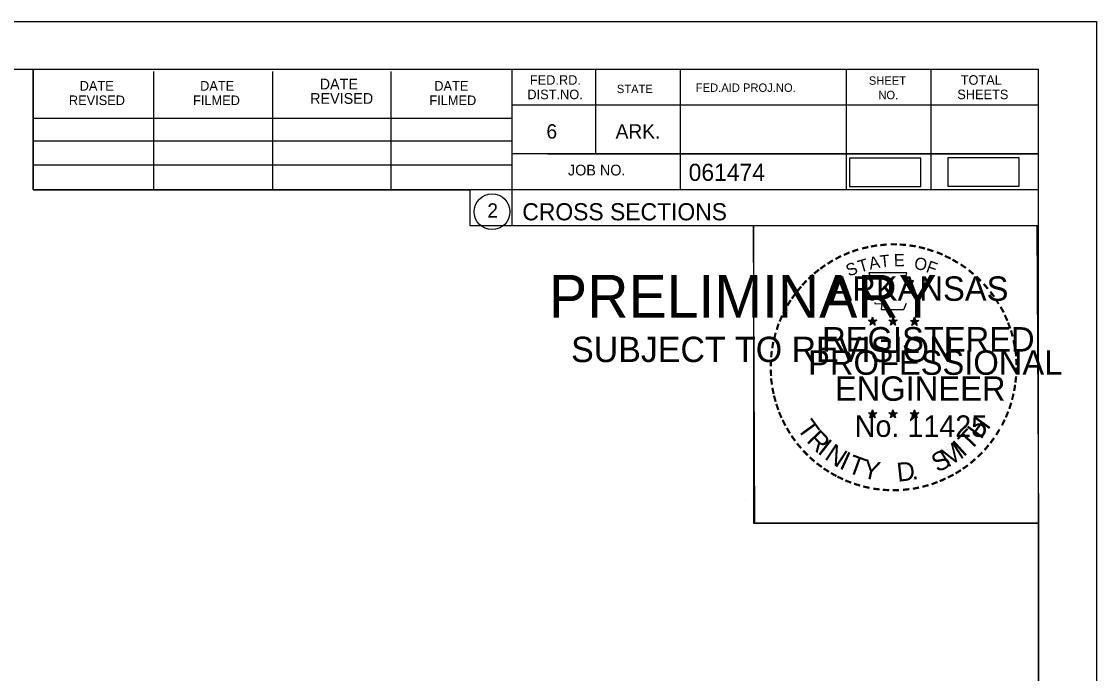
# Model space of a CAD drawing. Extents: x 1359801 to 1362404, y 372415 to 374228.
# Drawn here: x 1360662.5 to 1360750.5, y 373107.9 to 373161.3 of the extents above; entities that cross this region are included whole.
import ezdxf

# ---------------------------------------------------------------- set-up
doc = ezdxf.new("R2010")
doc.units = 0
for name, color, linetype in [('S_PRIMARY_CTL_ANNOT', 7, 'Continuous'), ('S_SHOULDER', 7, 'Continuous'), ('S_TELEPHONE_UTILITIES', 7, 'Continuous'), ('S_UNDERGROUND_CABLE', 7, 'Continuous'), ('S_UTL_PT_SYM', 7, 'Continuous')]:
    doc.layers.add(name, color=color, linetype=linetype)

msp = doc.modelspace()

# ---------------------------------------------------------------- linework, layer by layer
at = {"layer": 'S_SHOULDER'}
for p, q in [((1360417.129, 373161.276), (1360750.463, 373161.276)), ((1360721.745, 373122.126), (1360721.745, 373122.126))]:
    msp.add_line(p, q, dxfattribs=at)
for points in [[(1360417.123, 373161.276), (1360750.463, 373161.276), (1360750.463, 372947.939), (1360417.123, 372947.939)], [(1360663.45, 373157.382), (1360663.45, 373147.502), (1360699.182, 373147.502), (1360699.182, 373144.582), (1360722.382, 373144.582), (1360722.382, 373120.249), (1360745.71, 373120.249), (1360745.71, 372951.922), (1360429.53, 372951.922), (1360429.53, 373157.382)], [(1360722.382, 373144.582), (1360745.59, 373144.582), (1360745.71, 373120.249), (1360722.502, 373120.249)]]:
    msp.add_lwpolyline(points, close=True, dxfattribs=at)
at = {"layer": 'S_TELEPHONE_UTILITIES'}
for p, q in [((1360731.795, 373136.837), (1360732.144, 373136.726)), ((1360731.795, 373136.837), (1360732.048, 373136.792)), ((1360731.795, 373136.837), (1360732.032, 373136.715)), ((1360731.928, 373136.429), (1360732.144, 373136.726)), ((1360731.928, 373136.429), (1360732.054, 373136.673)), ((1360731.928, 373136.429), (1360732.142, 373136.646)), ((1360732.144, 373137.091), (1360732.103, 373136.839)), ((1360732.357, 373136.429), (1360732.142, 373136.643)), ((1360732.144, 373136.726), (1360732.144, 373137.091)), ((1360732.144, 373137.091), (1360732.193, 373136.841)), ((1360732.491, 373136.837), (1360732.144, 373136.726)), ((1360732.357, 373136.429), (1360732.144, 373136.726)), ((1360732.491, 373136.837), (1360732.205, 373136.788)), ((1360732.357, 373136.429), (1360732.22, 373136.72)), ((1360732.491, 373136.837), (1360732.287, 373136.735)), ((1360733.465, 373136.837), (1360733.814, 373136.726)), ((1360733.465, 373136.837), (1360733.718, 373136.792)), ((1360733.465, 373136.837), (1360733.702, 373136.715)), ((1360733.598, 373136.429), (1360733.814, 373136.726)), ((1360733.598, 373136.429), (1360733.724, 373136.673)), ((1360733.598, 373136.429), (1360733.812, 373136.646)), ((1360733.814, 373137.091), (1360733.773, 373136.839)), ((1360734.027, 373136.429), (1360733.812, 373136.643)), ((1360733.814, 373136.726), (1360733.814, 373137.091)), ((1360733.814, 373137.091), (1360733.863, 373136.841)), ((1360734.161, 373136.837), (1360733.814, 373136.726)), ((1360734.027, 373136.429), (1360733.814, 373136.726)), ((1360734.161, 373136.837), (1360733.875, 373136.788)), ((1360734.027, 373136.429), (1360733.89, 373136.72)), ((1360734.161, 373136.837), (1360733.957, 373136.735)), ((1360735.229, 373136.825), (1360735.578, 373136.714)), ((1360735.229, 373136.825), (1360735.482, 373136.78)), ((1360735.229, 373136.825), (1360735.466, 373136.703)), ((1360735.362, 373136.417), (1360735.578, 373136.714)), ((1360735.362, 373136.417), (1360735.488, 373136.661)), ((1360735.362, 373136.417), (1360735.576, 373136.634)), ((1360735.578, 373137.079), (1360735.537, 373136.827)), ((1360735.791, 373136.417), (1360735.576, 373136.631)), ((1360735.578, 373136.714), (1360735.578, 373137.079)), ((1360735.578, 373137.079), (1360735.627, 373136.829)), ((1360735.925, 373136.825), (1360735.578, 373136.714)), ((1360735.791, 373136.417), (1360735.578, 373136.714)), ((1360735.925, 373136.825), (1360735.639, 373136.776)), ((1360735.791, 373136.417), (1360735.654, 373136.708)), ((1360735.925, 373136.825), (1360735.721, 373136.723)), ((1360731.791, 373129.264), (1360732.14, 373129.153)), ((1360731.791, 373129.264), (1360732.044, 373129.219)), ((1360731.791, 373129.264), (1360732.028, 373129.142)), ((1360732.14, 373129.518), (1360732.099, 373129.266)), ((1360732.14, 373129.153), (1360732.14, 373129.518)), ((1360732.14, 373129.518), (1360732.189, 373129.268)), ((1360732.487, 373129.264), (1360732.14, 373129.153)), ((1360732.487, 373129.264), (1360732.201, 373129.215)), ((1360732.487, 373129.264), (1360732.283, 373129.162)), ((1360733.46, 373129.264), (1360733.809, 373129.153)), ((1360733.46, 373129.264), (1360733.713, 373129.219)), ((1360733.46, 373129.264), (1360733.697, 373129.142)), ((1360733.809, 373129.518), (1360733.768, 373129.266)), ((1360733.809, 373129.153), (1360733.809, 373129.518)), ((1360733.809, 373129.518), (1360733.858, 373129.268)), ((1360734.156, 373129.264), (1360733.809, 373129.153)), ((1360734.156, 373129.264), (1360733.87, 373129.215)), ((1360734.156, 373129.264), (1360733.952, 373129.162)), ((1360735.576, 373129.508), (1360735.535, 373129.256)), ((1360735.576, 373129.143), (1360735.576, 373129.508)), ((1360735.576, 373129.508), (1360735.625, 373129.258)), ((1360731.924, 373128.856), (1360732.14, 373129.153)), ((1360731.924, 373128.856), (1360732.05, 373129.1)), ((1360731.924, 373128.856), (1360732.138, 373129.073)), ((1360732.353, 373128.856), (1360732.138, 373129.07)), ((1360732.353, 373128.856), (1360732.14, 373129.153)), ((1360732.353, 373128.856), (1360732.216, 373129.147)), ((1360733.593, 373128.856), (1360733.809, 373129.153)), ((1360733.593, 373128.856), (1360733.719, 373129.1)), ((1360733.593, 373128.856), (1360733.807, 373129.073)), ((1360734.022, 373128.856), (1360733.807, 373129.07)), ((1360734.022, 373128.856), (1360733.809, 373129.153)), ((1360734.022, 373128.856), (1360733.885, 373129.147)), ((1360735.227, 373129.254), (1360735.576, 373129.143)), ((1360735.227, 373129.254), (1360735.48, 373129.209)), ((1360735.227, 373129.254), (1360735.464, 373129.132)), ((1360735.36, 373128.846), (1360735.576, 373129.143)), ((1360735.36, 373128.846), (1360735.486, 373129.09)), ((1360735.36, 373128.846), (1360735.574, 373129.063)), ((1360735.789, 373128.846), (1360735.574, 373129.06)), ((1360735.923, 373129.254), (1360735.576, 373129.143)), ((1360735.789, 373128.846), (1360735.576, 373129.143)), ((1360735.923, 373129.254), (1360735.637, 373129.205)), ((1360735.789, 373128.846), (1360735.652, 373129.137)), ((1360735.923, 373129.254), (1360735.719, 373129.152))]:
    msp.add_line(p, q, dxfattribs=at)
for points in [[(1360731.836, 373140.715), (1360732.105, 373139.888)], [(1360735.347, 373139.793), (1360735.489, 373140.077), (1360734.804, 373140.053), (1360734.952, 373140.715), (1360731.836, 373140.715)], [(1360732.328, 373138.292), (1360732.328, 373138.205), (1360732.891, 373138.186), (1360732.837, 373137.713), (1360734.707, 373137.713), (1360734.908, 373138.249)], [(1360732.144, 373137.091), (1360732.357, 373136.429), (1360731.795, 373136.837), (1360732.491, 373136.837), (1360731.928, 373136.429), (1360732.144, 373137.091)], [(1360733.814, 373137.091), (1360734.027, 373136.429), (1360733.465, 373136.837), (1360734.161, 373136.837), (1360733.598, 373136.429), (1360733.814, 373137.091)], [(1360735.578, 373137.079), (1360735.791, 373136.417), (1360735.229, 373136.825), (1360735.925, 373136.825), (1360735.362, 373136.417), (1360735.578, 373137.079)], [(1360732.14, 373129.518), (1360732.353, 373128.856), (1360731.791, 373129.264), (1360732.487, 373129.264), (1360731.924, 373128.856), (1360732.14, 373129.518)], [(1360733.809, 373129.518), (1360734.022, 373128.856), (1360733.46, 373129.264), (1360734.156, 373129.264), (1360733.593, 373128.856), (1360733.809, 373129.518)], [(1360735.576, 373129.508), (1360735.789, 373128.846), (1360735.227, 373129.254), (1360735.923, 373129.254), (1360735.36, 373128.846), (1360735.576, 373129.508)]]:
    msp.add_lwpolyline(points, dxfattribs=at)
for centre, radius in [((1360732.143, 373136.725), 0.172), ((1360732.143, 373136.725), 0.145), ((1360732.143, 373136.725), 0.116), ((1360732.143, 373136.725), 0.0991), ((1360732.143, 373136.725), 0.0747), ((1360732.143, 373136.725), 0.0495), ((1360732.143, 373136.725), 0.0296), ((1360733.813, 373136.725), 0.172), ((1360733.813, 373136.725), 0.145), ((1360733.813, 373136.725), 0.116), ((1360733.813, 373136.725), 0.0991), ((1360733.813, 373136.725), 0.0747), ((1360733.813, 373136.725), 0.0495), ((1360733.813, 373136.725), 0.0296), ((1360735.577, 373136.713), 0.172), ((1360735.577, 373136.713), 0.145), ((1360735.577, 373136.713), 0.116), ((1360735.577, 373136.713), 0.0991), ((1360735.577, 373136.713), 0.0747), ((1360735.577, 373136.713), 0.0495), ((1360735.577, 373136.713), 0.0296), ((1360732.139, 373129.152), 0.172), ((1360732.139, 373129.152), 0.145), ((1360732.139, 373129.152), 0.116), ((1360733.808, 373129.152), 0.172), ((1360733.808, 373129.152), 0.145), ((1360733.808, 373129.152), 0.116), ((1360735.575, 373129.142), 0.172), ((1360735.575, 373129.142), 0.145), ((1360735.575, 373129.142), 0.116), ((1360732.139, 373129.152), 0.0991), ((1360732.139, 373129.152), 0.0747), ((1360732.139, 373129.152), 0.0495), ((1360732.139, 373129.152), 0.0296), ((1360733.808, 373129.152), 0.0991), ((1360733.808, 373129.152), 0.0747), ((1360733.808, 373129.152), 0.0495), ((1360733.808, 373129.152), 0.0296), ((1360735.575, 373129.142), 0.0991), ((1360735.575, 373129.142), 0.0747), ((1360735.575, 373129.142), 0.0495), ((1360735.575, 373129.142), 0.0296)]:
    msp.add_circle(centre, radius, dxfattribs=at)
at = {"layer": 'S_UNDERGROUND_CABLE'}
for points in [[(1360730.252, 373147.786), (1360736.085, 373147.786), (1360736.085, 373150.096), (1360730.252, 373150.096)], [(1360738.289, 373147.806), (1360744.122, 373147.806), (1360744.122, 373150.116), (1360738.289, 373150.116)]]:
    msp.add_lwpolyline(points, close=True, dxfattribs=at)
at = {"layer": 'S_UTL_PT_SYM'}
for p, q in [((1360429.53, 373157.382), (1360745.71, 373157.382)), ((1360663.45, 373147.502), (1360663.45, 373157.382)), ((1360673.31, 373147.502), (1360673.31, 373157.182)), ((1360683.07, 373147.502), (1360683.07, 373157.182)), ((1360692.75, 373147.502), (1360692.75, 373157.182)), ((1360702.61, 373157.382), (1360702.61, 373144.582)), ((1360709.45, 373157.382), (1360709.45, 373150.442)), ((1360716.39, 373157.382), (1360716.39, 373147.502)), ((1360729.97, 373157.382), (1360729.97, 373147.502)), ((1360736.91, 373157.382), (1360736.91, 373147.502)), ((1360745.71, 372951.922), (1360745.71, 373157.382)), ((1360745.71, 373154.442), (1360702.61, 373154.442)), ((1360745.71, 373154.462), (1360745.71, 373154.462)), ((1360663.45, 373153.362), (1360702.61, 373153.362)), ((1360663.45, 373151.502), (1360702.61, 373151.502)), ((1360745.71, 373150.442), (1360702.61, 373150.442)), ((1360705.57, 373150.442), (1360745.71, 373150.442)), ((1360663.45, 373147.502), (1360663.45, 373149.562)), ((1360663.45, 373149.562), (1360702.61, 373149.562)), ((1360745.71, 373147.502), (1360663.45, 373147.502)), ((1360702.61, 373144.582), (1360745.71, 373144.582))]:
    msp.add_line(p, q, dxfattribs=at)
msp.add_circle((1360700.997, 373145.717), 1.467, dxfattribs=at)

# ---------------------------------------------------------------- texts
at = {"layer": 'S_PRIMARY_CTL_ANNOT'}
for s, height, p in [('PRELIMINARY', 3.5, (1360705.661, 373137.045)), ('DWB', 0.01, (1360706.408, 373138.894)), ('SUBJECT TO REVISION', 2.07511, (1360707.47, 373133.416))]:
    msp.add_text(s, height=height, rotation=360, dxfattribs=at).set_placement(p)
at = {"layer": 'S_TELEPHONE_UTILITIES'}
for s, height, rotation, p in [('-', 1.6, 24.30721, (1360729.95, 373141.573)), ('-', 1.6, 19.17608, (1360730.584, 373141.842)), ('-', 1.6, 13.63015, (1360731.334, 373142.083)), ('-', 1.6, 10.21935, (1360732.012, 373142.245)), ('-', 1.6, 5.89682, (1360732.741, 373142.355)), ('-', 1.6, 0.18623, (1360733.513, 373142.427)), ('-', 1.6, 357.74304, (1360734.236, 373142.414)), ('-', 1.6, 352.16172, (1360734.98, 373142.358)), ('-', 1.6, 347.20489, (1360735.699, 373142.244)), ('-', 1.6, 342.3362, (1360736.334, 373142.089)), ('-', 1.6, 337.85509, (1360737.069, 373141.866)), ('-', 1.6, 34.06357, (1360728.72, 373140.886)), ('-', 1.6, 28.79182, (1360729.317, 373141.256)), ('T', 1, 16.4036, (1360731.105, 373140.724)), ('A', 1, 11.21318, (1360731.931, 373140.975)), ('T', 1, 6.02276, (1360732.78, 373141.141)), ('E', 1, 0.83234, (1360733.885, 373141.251)), ('O', 1, 350.4515, (1360735.489, 373141.041)), ('F', 1, 340.07066, (1360736.443, 373140.813)), ('-', 1.6, 334.12109, (1360737.7, 373141.595)), ('-', 1.6, 329.64089, (1360738.279, 373141.312)), ('-', 1.6, 38.95066, (1360727.666, 373140.113)), ('-', 1.6, 36.23174, (1360728.142, 373140.491)), ('S', 1, 21.59401, (1360730.191, 373140.393)), ('-', 1.6, 325.86266, (1360738.922, 373140.951)), ('-', 1.6, 320.52971, (1360739.532, 373140.525)), ('-', 1.6, 48.42305, (1360726.785, 373139.218)), ('-', 1.6, 42.96224, (1360727.233, 373139.696)), ('ARKANSAS', 2, 360, (1360728.689, 373138.427)), ('-', 1.6, 315.57859, (1360740.131, 373140.037)), ('-', 1.6, 309.87973, (1360740.7, 373139.487)), ('-', 1.6, 54.23247, (1360725.969, 373138.165)), ('-', 1.6, 50.61417, (1360726.382, 373138.732)), ('-', 1.6, 306.65218, (1360741.225, 373138.885)), ('-', 1.6, 58.07063, (1360725.644, 373137.638)), ('-', 1.4, 303.67529, (1360741.711, 373138.317)), ('-', 1.6, 67.77427, (1360725.072, 373136.413)), ('-', 1.6, 62.87135, (1360725.331, 373137.024)), ('-', 1.6, 299.66835, (1360742.03, 373137.71)), ('-', 1.6, 294.66279, (1360742.354, 373137.098)), ('-', 1.6, 72.39447, (1360724.853, 373135.783)), ('REGISTERED', 2, 360, (1360728.011, 373134.278)), ('DWB', 0.01, 360, (1360732.131, 373136.721)), ('DWB', 0.01, 360, (1360733.801, 373136.721)), ('DWB', 0.01, 360, (1360735.565, 373136.71)), ('-', 1.6, 290.57283, (1360742.611, 373136.521)), ('-', 1.6, 75.46096, (1360724.656, 373135.069)), ('-', 1.6, 285.12326, (1360742.845, 373135.941)), ('-', 1.6, 81.20126, (1360724.524, 373134.356)), ('-', 1.6, 280.54934, (1360743.045, 373135.199)), ('-', 1.6, 85.18634, (1360724.448, 373133.665)), ('PROFESSIONAL', 2, 360, (1360726.863, 373132.374)), ('-', 1.6, 276.59616, (1360743.207, 373134.431)), ('-', 1.6, 274.33011, (1360743.267, 373133.709)), ('-', 1.6, 94.19588, (1360724.458, 373132.239)), ('-', 1.6, 89.06224, (1360724.423, 373132.964)), ('-', 1.6, 269.94067, (1360743.301, 373133.077)), ('-', 1.6, 98.94793, (1360724.53, 373131.572)), ('ENGINEER', 2, 360, (1360729.05, 373130.249)), ('-', 1.6, 263.5172, (1360743.282, 373132.411)), ('-', 1.6, 101.71495, (1360724.665, 373130.839)), ('-', 1.6, 260.99529, (1360743.211, 373131.757)), ('-', 1.6, 105.45785, (1360724.827, 373130.244)), ('-', 1.6, 255.7626, (1360743.101, 373131.079)), ('-', 1.6, 109.08742, (1360725.042, 373129.613)), ('-', 1.6, 114.06432, (1360725.296, 373129.017)), ('-', 1.6, 247.88866, (1360742.697, 373129.686)), ('-', 1.6, 252.86809, (1360742.92, 373130.359)), ('-', 1.6, 115.72885, (1360725.601, 373128.399)), ('T', 1.54, 306.04056, (1360725.9, 373127.991)), ('No. 11425', 1.757, 360, (1360730.678, 373127.298)), ('DWB', 0.01, 360, (1360732.127, 373129.148)), ('DWB', 0.01, 360, (1360733.796, 373129.148)), ('DWB', 0.01, 360, (1360735.563, 373129.138)), ('H', 1.54, 54.60883, (1360741.02, 373127.026)), ('-', 1.6, 244.61971, (1360742.435, 373129.057)), ('-', 1.6, 120.44712, (1360725.958, 373127.813)), ('R', 1.54, 314.00497, (1360726.662, 373126.943)), ('T', 1.54, 46.64442, (1360740.13, 373126.084)), ('-', 1.6, 239.07125, (1360742.041, 373128.305)), ('-', 1.6, 125.89344, (1360726.361, 373127.252)), ('-', 1.6, 130.71812, (1360726.823, 373126.7)), ('I', 1.54, 321.96938, (1360727.563, 373126.011)), ('N', 1.54, 326.50021, (1360728.13, 373125.54)), ('M', 1.54, 32.65632, (1360738.285, 373124.759)), ('I', 1.54, 42.11359, (1360739.569, 373125.606)), ('-', 1.6, 231.25377, (1360741.209, 373127.086)), ('-', 1.6, 233.84524, (1360741.639, 373127.652)), ('-', 1.6, 134.22381, (1360727.34, 373126.155)), ('I', 1.54, 335.36034, (1360729.338, 373124.754)), ('T', 1.54, 339.89117, (1360729.999, 373124.426)), ('S', 1.54, 26.9312, (1360737.446, 373124.353)), ('-', 1.6, 225.76533, (1360740.73, 373126.522)), ('-', 1.6, 138.93382, (1360727.865, 373125.691)), ('-', 1.6, 144.64634, (1360728.421, 373125.285)), ('Y', 1.54, 347.85558, (1360731.216, 373123.981)), ('D', 1.54, 6.39691, (1360734.201, 373123.622)), ('-', 1.6, 215.73633, (1360739.659, 373125.541)), ('-', 1.6, 221.08509, (1360740.208, 373126.013)), ('-', 1.6, 148.08978, (1360728.982, 373124.914)), ('-', 1.6, 151.57039, (1360729.561, 373124.589)), ('-', 1.6, 154.60019, (1360730.083, 373124.342)), ('.', 1.54, 13.76417, (1360735.393, 373123.75)), ('-', 1.6, 207.35684, (1360738.567, 373124.808)), ('-', 1.6, 212.24909, (1360739.125, 373125.154)), ('-', 1.6, 158.56121, (1360730.707, 373124.088)), ('-', 1.6, 162.79826, (1360731.394, 373123.875)), ('-', 1.6, 167.55551, (1360732.109, 373123.711)), ('-', 1.6, 173.11546, (1360732.881, 373123.601)), ('-', 1.6, 185.81666, (1360735.182, 373123.643)), ('-', 1.6, 191.28576, (1360735.918, 373123.775)), ('-', 1.6, 195.47429, (1360736.647, 373123.974)), ('-', 1.6, 200.71842, (1360737.324, 373124.216)), ('-', 1.6, 204.25161, (1360737.943, 373124.489)), ('-', 1.6, 176.51827, (1360733.629, 373123.548)), ('-', 1.6, 181.59176, (1360734.373, 373123.567))]:
    msp.add_text(s, height=height, rotation=rotation, dxfattribs=at).set_placement(p)
at = {"layer": 'S_UTL_PT_SYM'}
for s, height, p in [('DATE', 0.8792, (1360686.89, 373155.722)), ('FED.RD.', 0.7819, (1360704.09, 373156.102)), ('SHEET', 0.684, (1360731.83, 373156.102)), ('TOTAL', 0.7819, (1360739.35, 373156.102)), ('DATE', 0.7819, (1360667.25, 373155.622)), ('DATE', 0.7819, (1360677.11, 373155.622)), ('DATE', 0.7819, (1360696.27, 373155.622)), ('DIST.NO.', 0.7819, (1360703.89, 373154.922)), ('STATE', 0.684, (1360711.21, 373155.422)), ('FED.AID PROJ.NO.', 0.684, (1360717.67, 373155.522)), ('SHEETS', 0.7819, (1360739.07, 373154.922)), ('REVISED', 0.7819, (1360666.37, 373154.442)), ('FILMED', 0.7819, (1360676.53, 373154.442)), ('REVISED', 0.8792, (1360686.11, 373154.542)), ('FILMED', 0.7819, (1360695.87, 373154.442)), ('NO.', 0.684, (1360732.61, 373154.922)), ('6', 1.172, (1360705.45, 373151.702)), ('ARK.', 1.1723, (1360711.11, 373151.702)), ('JOB NO.', 0.8792, (1360707.21, 373148.682)), ('061474', 1.4, (1360717.086, 373148.241)), ('2', 1.172, (1360700.614, 373145.231)), ('CROSS SECTIONS', 1.4, (1360703.474, 373145.012))]:
    msp.add_text(s, height=height, rotation=360, dxfattribs=at).set_placement(p)

doc.saveas('drawing.dxf')
